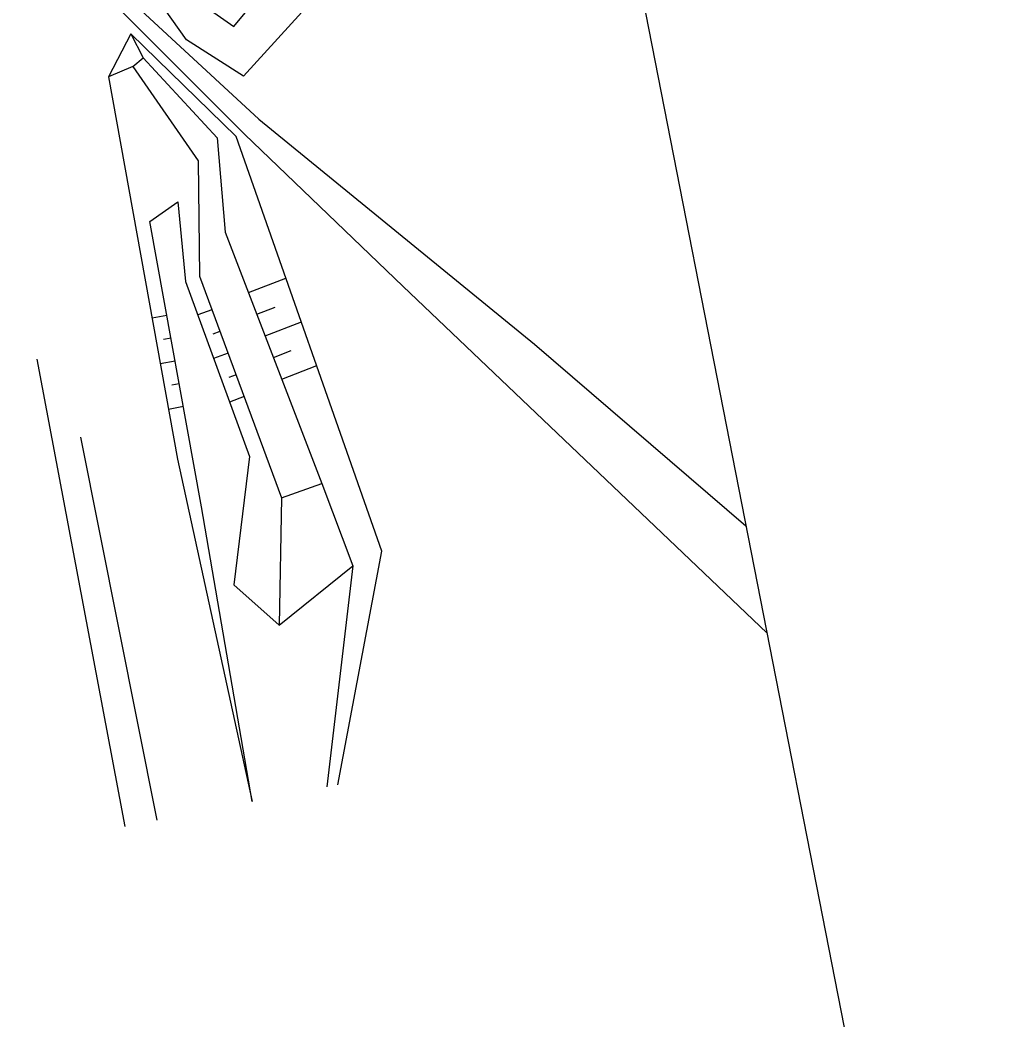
# Model space of a CAD drawing. Extents: x -545846 to -545044, y -1122650 to -1119108.
# Drawn here: x -545377.9 to -545292.2, y -1120372.8 to -1120286.5 of the extents above; entities that cross this region are included whole.
import ezdxf

# ---------------------------------------------------------------- set-up
doc = ezdxf.new("R2010")
doc.units = 0
doc.layers.add('Vrstva 10', color=7, linetype='Continuous')
doc.layers.add('Vrstva 62', color=7, linetype='Continuous')

msp = doc.modelspace()

# ---------------------------------------------------------------- linework, layer by layer
at = {"layer": 'Vrstva 10'}
msp.add_line((-545554.372, -1119108.31), (-545292.195, -1120447.895), dxfattribs=at)
at = {"layer": 'Vrstva 62'}
for points in [[(-545356.785, -1120258.866), (-545355.578, -1120261.711), (-545359.686, -1120268.607), (-545361.721, -1120280.299), (-545363.826, -1120283.96), (-545359.426, -1120287.069), (-545351.012, -1120276.893), (-545341.396, -1120266.156), (-545333.991, -1120245.059), (-545337.237, -1120235.351), (-545339.06, -1120224.803), (-545338.624, -1120210.663)], [(-545330.313, -1120253.133), (-545333.098, -1120264.221), (-545339.632, -1120270.534), (-545358.583, -1120291.341), (-545363.523, -1120288.209), (-545367.159, -1120283.032), (-545363.727, -1120271.627), (-545362.739, -1120264.852), (-545358.867, -1120262.706), (-545356.785, -1120258.866)], [(-545358.519, -1120296.351), (-545370.551, -1120284.292), (-545365.459, -1120263.203), (-545360.561, -1120260.221), (-545359.905, -1120256.438)], [(-545368.942, -1120284.261), (-545357.266, -1120295.069), (-545333.479, -1120314.487), (-545315.241, -1120330.138)], [(-545350.458, -1120352.482), (-545346.645, -1120332.348), (-545359.217, -1120296.573), (-545368.324, -1120287.695), (-545370.232, -1120291.412), (-545364.291, -1120324.391), (-545357.837, -1120353.926)], [(-545368.324, -1120287.695), (-545367.243, -1120289.77)], [(-545368.156, -1120290.506), (-545367.243, -1120289.77), (-545360.878, -1120296.688), (-545360.18, -1120304.817), (-545351.824, -1120326.501), (-545349.161, -1120333.608), (-545351.405, -1120352.667)], [(-545368.156, -1120290.506), (-545370.232, -1120291.412)], [(-545368.156, -1120290.506), (-545362.51, -1120298.659), (-545362.392, -1120308.598), (-545355.315, -1120327.73), (-545351.824, -1120326.501)], [(-545313.433, -1120339.38), (-545344.823, -1120309.5), (-545358.519, -1120296.351)], [(-545357.836, -1120353.926), (-545362.21, -1120328.509), (-545366.673, -1120303.903), (-545364.274, -1120302.208), (-545363.596, -1120309.066), (-545358.082, -1120324.181), (-545359.44, -1120335.25), (-545355.527, -1120338.727), (-545349.161, -1120333.608)], [(-545358.172, -1120310.03), (-545354.928, -1120308.78)], [(-545361.318, -1120311.501), (-545362.543, -1120311.954)], [(-545357.452, -1120311.896), (-545355.858, -1120311.281)], [(-545365.205, -1120311.994), (-545366.483, -1120312.226)], [(-545356.733, -1120313.762), (-545353.601, -1120312.555)], [(-545364.848, -1120313.962), (-545365.488, -1120314.078)], [(-545360.624, -1120313.377), (-545361.241, -1120313.605)], [(-545376.416, -1120315.763), (-545368.83, -1120356.078)], [(-545359.93, -1120315.253), (-545361.172, -1120315.712)], [(-545356.014, -1120315.628), (-545354.476, -1120315.035)], [(-545364.492, -1120315.93), (-545365.774, -1120316.162)], [(-545355.295, -1120317.494), (-545352.274, -1120316.33)], [(-545359.237, -1120317.128), (-545359.861, -1120317.36)], [(-545364.135, -1120317.898), (-545364.777, -1120318.014)], [(-545358.543, -1120319.004), (-545359.801, -1120319.469)], [(-545363.778, -1120319.866), (-545365.064, -1120320.099)], [(-545366.039, -1120355.531), (-545372.637, -1120322.506)], [(-545355.315, -1120327.73), (-545355.527, -1120338.727)]]:
    msp.add_lwpolyline(points, dxfattribs=at)

doc.saveas('drawing.dxf')
